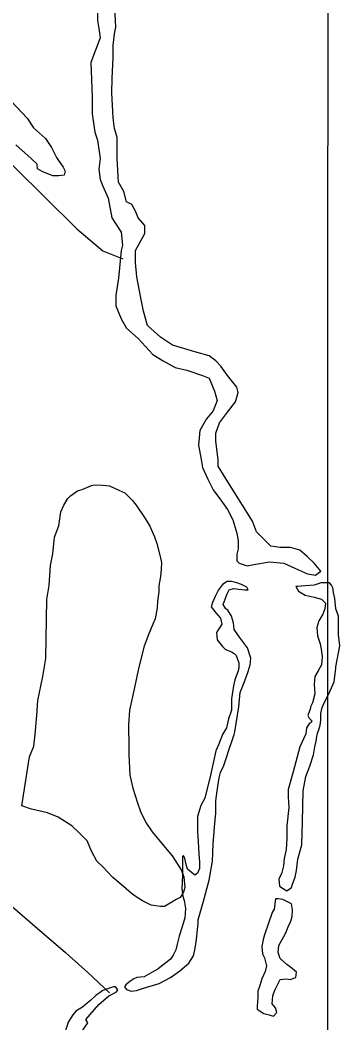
# Model space of a CAD drawing. Extents: x 3263578 to 3301413, y 764927 to 798602.
# Drawn here: x 3269840 to 3270371, y 779917 to 781578 of the extents above; entities that cross this region are included whole.
import ezdxf

# ---------------------------------------------------------------- set-up
doc = ezdxf.new("R2010")
doc.units = 0
for name, color, linetype in [('V-GRID-MAJR', 7, 'Continuous'), ('V-SITE-VEGE', 7, 'Continuous'), ('V-TOPO-SHOR', 7, 'Continuous')]:
    doc.layers.add(name, color=color, linetype=linetype)

msp = doc.modelspace()

# ---------------------------------------------------------------- linework, layer by layer
at = {"layer": 'V-GRID-MAJR'}
msp.add_spline([(3270349.3, 775829.6), (3270351, 781890.6), (3270352.8, 787952.6), (3270354.6, 794014.7), (3270354.6, 794015.7)], degree=3, dxfattribs=at)
at = {"layer": 'V-SITE-VEGE'}
msp.add_lwpolyline([(3269825.8, 781443.5), (3269852, 781415.3), (3269862.9, 781399.6), (3269882.6, 781381.5), (3269892.4, 781366.9), (3269901, 781350.1), (3269905.3, 781343.4), (3269911.8, 781334.4), (3269915.1, 781327.6), (3269913.8, 781321), (3269904.9, 781320), (3269894.9, 781320.2), (3269877.3, 781327.1), (3269869.6, 781331.7), (3269868.6, 781339.5), (3269858.7, 781348.6), (3269833.5, 781371.2)], dxfattribs=at)
msp.add_lwpolyline([(3269843.7, 780276.5), (3269856.2, 780357.4), (3269863.1, 780375.1), (3269865.6, 780395.1), (3269868.4, 780426.1), (3269869.9, 780450.6), (3269878.3, 780490.4), (3269883.2, 780520.4), (3269884.8, 780618.1), (3269888.5, 780641.4), (3269891.2, 780674.7), (3269894.9, 780693.5), (3269897.6, 780721.2), (3269904.5, 780740), (3269908.2, 780763.3), (3269912.8, 780774.3), (3269919.7, 780785.3), (3269924.2, 780789.7), (3269935.5, 780798.4), (3269943.3, 780800.5), (3269958.9, 780806.9), (3269963.4, 780808), (3269977.8, 780807.7), (3269988.9, 780806.4), (3270004.4, 780799.5), (3270014.3, 780794.9), (3270026.3, 780782.5), (3270032.9, 780774.6), (3270048.1, 780752.2), (3270055.6, 780739.8), (3270063.1, 780721.9), (3270067.4, 780710.7), (3270071.6, 780694), (3270074.7, 780679.5), (3270074.5, 780668.4), (3270073.2, 780656.2), (3270070.7, 780640.7), (3270070.6, 780630.7), (3270068.1, 780615.2), (3270067.9, 780604.1), (3270064.3, 780586.3), (3270060.8, 780577.5), (3270052.7, 780558.7), (3270045.7, 780538.9), (3270036.2, 780501.2), (3270030.2, 780472.4), (3270021.8, 780434.8), (3270020.3, 780410.4), (3270020.9, 780373.7), (3270020.7, 780361.5), (3270022.3, 780327), (3270027.6, 780305.8), (3270034.9, 780281.2), (3270040.3, 780266.7), (3270048.9, 780248.8), (3270059.7, 780233.1), (3270078.2, 780210.5), (3270092.4, 780193.6), (3270107.6, 780170.1), (3270111.9, 780158.9), (3270113.8, 780141.1), (3270111.5, 780133.3), (3270105.8, 780124.5), (3270099, 780121.3), (3270092.3, 780117), (3270080, 780109.4), (3270073.3, 780109.5), (3270057.8, 780112), (3270043.4, 780118.9), (3270031.3, 780126.8), (3270024.8, 780131.4), (3270008.3, 780146.1), (3269994.1, 780157.4), (3269977.7, 780175.5), (3269967.8, 780184.5), (3269959.2, 780200.2), (3269951.7, 780218.1), (3269938.6, 780231.7), (3269926.5, 780243), (3269903.4, 780257.8), (3269885.8, 780264.7), (3269859.2, 780270.7)], close=True, dxfattribs=at)
at = {"layer": 'V-TOPO-SHOR'}
for points in [[(3269968.9, 781590.1), (3269968.9, 781577), (3269971.1, 781564), (3269973.3, 781548.7), (3269958, 781507.4), (3269960.2, 781450.8), (3269960.2, 781422.5), (3269964.5, 781392), (3269968.9, 781379), (3269973.3, 781348.5), (3269971.1, 781331.1), (3269973.2, 781313.7), (3269977.6, 781302.8), (3269986.3, 781283.2), (3269992.8, 781250.5), (3270008.1, 781226.6), (3270010.2, 781204.8), (3270008.1, 781196.1), (3270003.7, 781150.4), (3269999.3, 781122.1), (3269999.3, 781104.7), (3270008.1, 781082.9), (3270016.8, 781067.7), (3270036.3, 781050.3), (3270060.3, 781024.2), (3270077.7, 781013.3), (3270097.3, 781002.4), (3270116.9, 780998), (3270143, 780989.3), (3270153.9, 780985), (3270162.6, 780963.2), (3270166.9, 780948), (3270160.4, 780930.6), (3270149.5, 780917.5), (3270138.6, 780897.9), (3270136.5, 780874), (3270140.8, 780850), (3270143, 780837), (3270151.7, 780817.4), (3270160.4, 780800), (3270173.4, 780782.6), (3270184.3, 780767.3), (3270193, 780749.9), (3270199.6, 780728.1), (3270201.7, 780715.1), (3270201.7, 780702), (3270199.6, 780693.3), (3270199.6, 780686.8), (3270199.6, 780682.4), (3270203.9, 780678.1), (3270217, 780673.7), (3270227.8, 780675.9), (3270254, 780680.3), (3270277.9, 780678.1), (3270301.9, 780667.2), (3270317.1, 780660.7), (3270330.1, 780658.5), (3270338.9, 780665), (3270328, 780678.1), (3270317.1, 780689), (3270304, 780699.8), (3270288.8, 780704.2), (3270271.4, 780704.2), (3270256.1, 780706.4), (3270245.3, 780717.3), (3270232.2, 780730.3), (3270225.7, 780747.7), (3270182.2, 780817.4), (3270169.1, 780839.1), (3270169.1, 780850), (3270164.7, 780880.5), (3270164.7, 780893.6), (3270171.3, 780911), (3270184.3, 780928.4), (3270197.4, 780945.8), (3270201.8, 780961), (3270199.6, 780969.7), (3270193.1, 780978.4), (3270184.3, 780989.3), (3270173.5, 781004.6), (3270164.8, 781013.3), (3270153.9, 781022), (3270129.9, 781028.5), (3270092.9, 781039.4), (3270073.3, 781052.5), (3270051.6, 781072), (3270045.1, 781096), (3270040.7, 781117.8), (3270034.2, 781152.6), (3270032, 781176.5), (3270032, 781187.4), (3270032, 781196.1), (3270047.2, 781224.4), (3270047.2, 781237.5), (3270036.4, 781250.5), (3270032, 781261.4), (3270025.5, 781272.3), (3270016.8, 781276.6), (3270012.4, 781294.1), (3270003.7, 781309.3), (3270001.5, 781348.5), (3270001.5, 781370.2), (3270001.5, 781383.3), (3269997.2, 781398.5), (3269995, 781415.9), (3269992.8, 781457.3), (3269992.9, 781481.2), (3269995, 781516.1), (3269995, 781535.7), (3269997.2, 781555.2), (3269999.4, 781566.1), (3269997.2, 781611.8)], [(3269125.5, 781537.6), (3269196.3, 781472.7), (3269245.3, 781419.9), (3269317.1, 781361.7), (3269378.8, 781302.2), (3269488.9, 781221.3), (3269528.9, 781271.3), (3269602.1, 781346.3), (3269665.3, 781428.8), (3269687.4, 781455.3), (3269695.3, 781458.6), (3269712.7, 781449.5), (3269788.1, 781376), (3269880, 781286.3), (3269934.8, 781232.4), (3269977.9, 781195.9), (3270010.8, 781182.7)], [(3269255.8, 780614.8), (3269310.4, 780562.4), (3269361.3, 780521.2), (3269391.6, 780495.2), (3269435.1, 780457.2), (3269479.4, 780419.2), (3269525.5, 780380.2), (3269566.4, 780341.9), (3269615.8, 780296.2), (3269672.9, 780250.1), (3269731.2, 780198.3), (3269747.7, 780184), (3269781.6, 780150.4), (3269824.3, 780112.3), (3269869.1, 780073.8), (3269915.6, 780033.5), (3269921.7, 780027.8)], [(3269988.5, 779966.4), (3269952.9, 780000.4), (3269921.7, 780027.8)], [(3269940.7, 779899.4), (3269952.7, 779916.9), (3269949.5, 779922.3), (3269971.2, 779947.3), (3269987.5, 779961.5), (3269994.1, 779964.7), (3270000.6, 779968), (3270002.8, 779971.3), (3269998.4, 779976.7), (3269995.2, 779976.7), (3269988.6, 779974.5), (3269977.8, 779970.2), (3269973.4, 779966.9), (3269966.9, 779962.6), (3269957.1, 779953.9), (3269951.6, 779949.5), (3269944, 779943), (3269933.1, 779936.4), (3269927.7, 779929.9), (3269920.1, 779917.9), (3269914.6, 779900.5)]]:
    msp.add_lwpolyline(points, dxfattribs=at)
for points in [[(3270177, 780610.1), (3270183.5, 780627.5), (3270186.8, 780634), (3270194.4, 780636.2), (3270203.1, 780635.1), (3270212.9, 780634), (3270218.3, 780634), (3270216.1, 780638.4), (3270207.4, 780642.7), (3270199.8, 780646), (3270191.1, 780648.2), (3270183.5, 780648.2), (3270175.9, 780642.7), (3270169.4, 780634), (3270163.9, 780623.1), (3270159.6, 780613.3), (3270157.4, 780605.7), (3270165, 780595.9), (3270172.6, 780587.2), (3270174.8, 780577.4), (3270166.1, 780563.3), (3270167.2, 780551.3), (3270175.9, 780540.4), (3270180.2, 780536.1), (3270182.4, 780535), (3270191.1, 780531.7), (3270195.5, 780528.4), (3270198.7, 780525.2), (3270203.1, 780513.2), (3270203.1, 780505.6), (3270202, 780500.1), (3270196.5, 780484.9), (3270194.4, 780475.1), (3270191.1, 780453.4), (3270191.1, 780434.9), (3270185.7, 780420.7), (3270182.4, 780405.5), (3270175.9, 780394.6), (3270169.3, 780377.2), (3270165, 780367.4), (3270156.3, 780327.1), (3270146.5, 780289), (3270139.9, 780277.1), (3270134.5, 780258.6), (3270134.5, 780233.5), (3270135.6, 780217.2), (3270136.7, 780196.5), (3270137.7, 780183.5), (3270137.7, 780172.6), (3270134.5, 780165), (3270130.1, 780161.7), (3270118.2, 780171.5), (3270116, 780179.1), (3270113.8, 780188.9), (3270111.6, 780194.3), (3270109.5, 780192.2), (3270109.5, 780180.2), (3270109.5, 780161.7), (3270108.4, 780138.8), (3270110.5, 780126.9), (3270112.7, 780119.3), (3270114.9, 780106.2), (3270113.8, 780091), (3270109.4, 780075.7), (3270104, 780060.5), (3270100.7, 780047.4), (3270098.6, 780037.6), (3270094.2, 780028.9), (3270089.9, 780022.4), (3270069.2, 780006.1), (3270046.3, 779993), (3270034.3, 779991.9), (3270028.9, 779989.8), (3270022.4, 779985.4), (3270015.8, 779980), (3270013.7, 779976.7), (3270016.9, 779972.3), (3270024.6, 779969.1), (3270033.3, 779970.2), (3270045.2, 779974.5), (3270071.3, 779982.1), (3270089.8, 779991.9), (3270105.1, 780002.8), (3270120.3, 780015.9), (3270127.9, 780027.8), (3270130.1, 780037.6), (3270132.3, 780050.7), (3270133.4, 780060.5), (3270134.5, 780071.4), (3270135.6, 780081.2), (3270135.6, 780087.7), (3270144.3, 780118.2), (3270154.1, 780153), (3270159.5, 780184.5), (3270160.6, 780212.8), (3270162.8, 780241.1), (3270165, 780264), (3270165, 780284.7), (3270167.1, 780301), (3270170.4, 780322.8), (3270172.6, 780331.5), (3270178, 780343.4), (3270181.3, 780353.2), (3270187.8, 780371.7), (3270192.2, 780384.8), (3270195.4, 780394.6), (3270196.5, 780398.9), (3270203.1, 780440.3), (3270205.2, 780464.2), (3270211.8, 780480.6), (3270218.3, 780499.1), (3270221.6, 780509.9), (3270222.7, 780520.8), (3270217.2, 780538.2), (3270210.7, 780546.9), (3270204.2, 780555.6), (3270195.5, 780568.7), (3270194.4, 780579.6), (3270191.1, 780590.5), (3270184.6, 780600.3), (3270181.3, 780602.4)], [(3270364.1, 780506.7), (3270370.7, 780541.5), (3270368.5, 780560), (3270368.5, 780577.4), (3270368.5, 780590.5), (3270364.1, 780602.4), (3270362, 780619.8), (3270359.8, 780629.6), (3270358.7, 780637.3), (3270356.5, 780641.6), (3270353.3, 780646), (3270346.7, 780646), (3270339.1, 780646), (3270334.8, 780643.8), (3270328.2, 780641.6), (3270313, 780640.5), (3270301, 780639.4), (3270297.8, 780639.4), (3270302.1, 780631.8), (3270313, 780625.3), (3270328.2, 780622), (3270340.2, 780618.8), (3270346.7, 780612.2), (3270345.6, 780602.4), (3270342.4, 780593.7), (3270335.9, 780582.8), (3270332.6, 780572), (3270333.7, 780557.8), (3270338, 780544.8), (3270340.2, 780532.8), (3270341.3, 780523), (3270340.2, 780509.9), (3270334.8, 780500.1), (3270329.3, 780490.3), (3270328.2, 780477.3), (3270329.3, 780462), (3270325, 780446.8), (3270321.7, 780440.3), (3270321.7, 780438.1), (3270317.3, 780426.1), (3270319.5, 780421.8), (3270323.9, 780417.4), (3270322.8, 780414.2), (3270319.5, 780412), (3270315.2, 780405.5), (3270314.1, 780395.7), (3270304.3, 780373.9), (3270293.4, 780332.5), (3270284.7, 780303.2), (3270284.7, 780291.2), (3270285.8, 780273.8), (3270282.5, 780243.3), (3270282.5, 780222.6), (3270281.4, 780204.1), (3270278.1, 780188.9), (3270277, 780176.9), (3270273.8, 780163.9), (3270269.4, 780155.2), (3270270.5, 780143.2), (3270282.5, 780135.6), (3270290.1, 780141), (3270292.3, 780146.4), (3270296.6, 780158.4), (3270298.8, 780169.3), (3270301, 780187.8), (3270307.5, 780211.7), (3270308.6, 780249.8), (3270309.7, 780301), (3270314.1, 780324.9), (3270320.6, 780342.3), (3270327.1, 780360.8), (3270329.3, 780373.9), (3270331.5, 780383.7), (3270332.6, 780391.3), (3270333.7, 780396.7), (3270335.8, 780402.2), (3270338, 780409.8), (3270339.1, 780418.5), (3270339.1, 780429.4), (3270341.3, 780439.2), (3270345.6, 780449), (3270352.2, 780462), (3270360.9, 780481.6), (3270364.1, 780504.5)], [(3270258.5, 780099.7), (3270245.5, 780062.7), (3270243.3, 780055), (3270241.1, 780043.1), (3270242.2, 780031.1), (3270245.5, 780024.6), (3270248.7, 780011.5), (3270246.6, 780001.7), (3270241.1, 779989.7), (3270237.9, 779978.9), (3270234.6, 779969.1), (3270234.6, 779959.3), (3270233.5, 779944), (3270233.5, 779939.7), (3270244.4, 779932.1), (3270253.1, 779929.9), (3270256.4, 779928.8), (3270260.7, 779927.7), (3270266.1, 779934.2), (3270264, 779941.9), (3270258.5, 779948.4), (3270259.6, 779961.4), (3270262.9, 779971.2), (3270271.6, 779988.6), (3270282.5, 779989.7), (3270287.9, 779988.6), (3270297.7, 779991.9), (3270298.8, 780000.6), (3270291.2, 780007.1), (3270282.5, 780013.7), (3270271.6, 780023.5), (3270268.3, 780033.3), (3270269.4, 780045.2), (3270274.9, 780055), (3270280.3, 780064.8), (3270284.7, 780075.7), (3270289, 780085.5), (3270291.2, 780093.1), (3270292.3, 780104), (3270290.1, 780113.8), (3270280.3, 780119.2), (3270276, 780121.4), (3270268.3, 780122.5), (3270264, 780122.5), (3270261.8, 780105.1)]]:
    msp.add_lwpolyline(points, close=True, dxfattribs=at)

doc.saveas('drawing.dxf')
